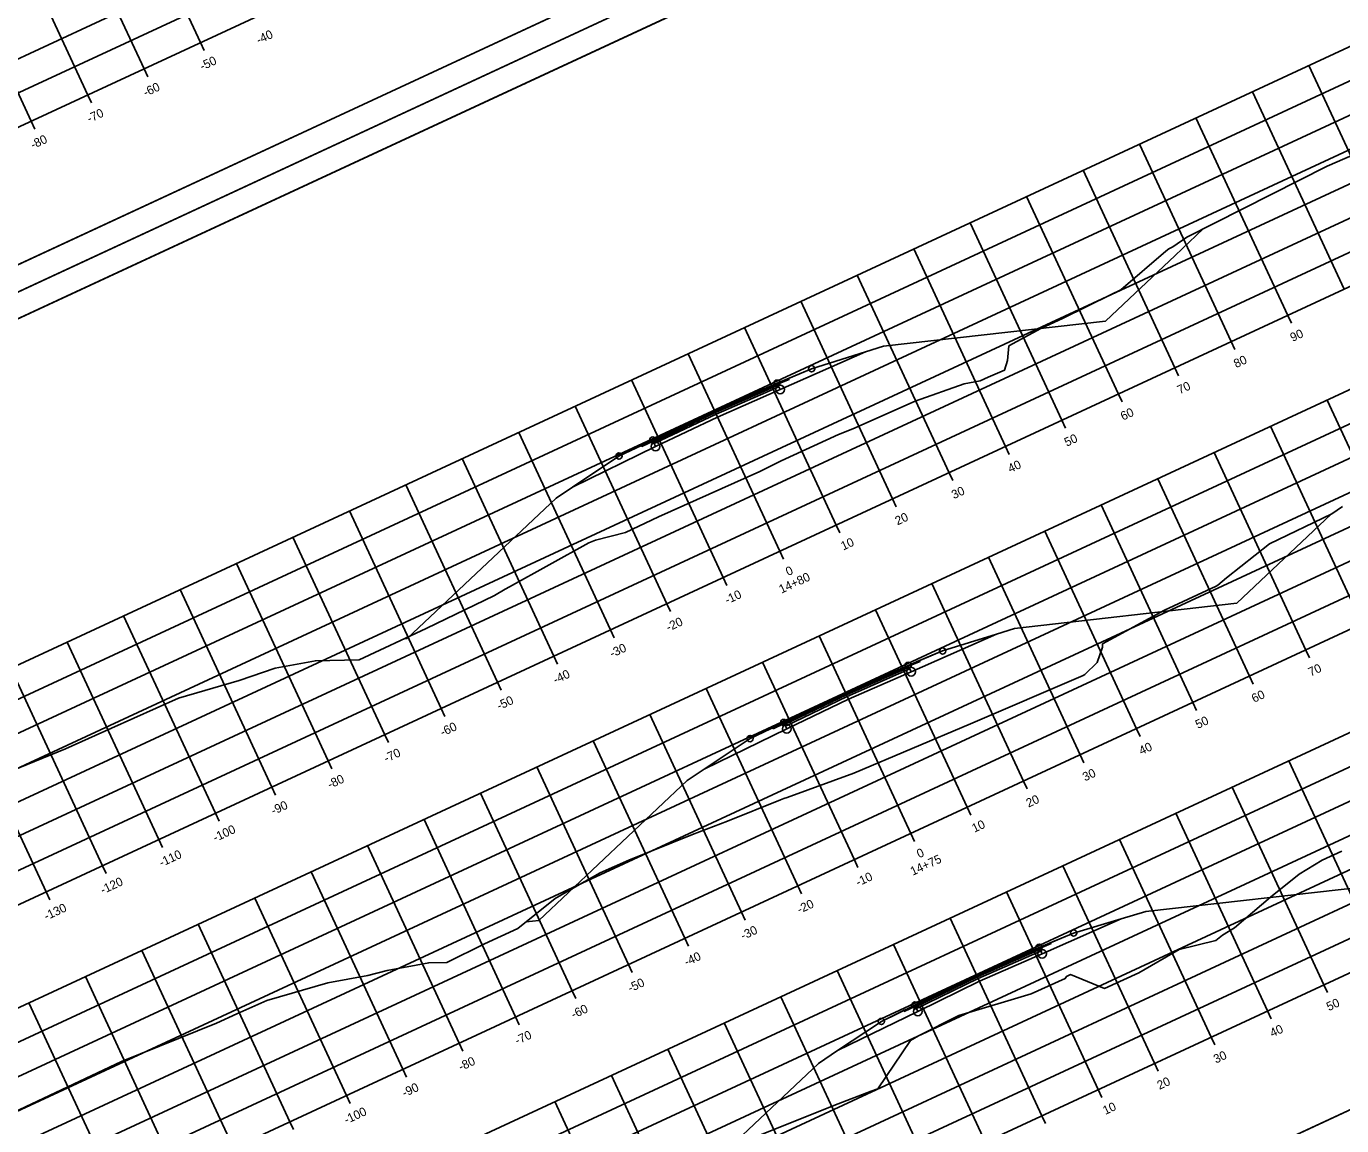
# Model space of a CAD drawing. Extents: x 1354696 to 1366163, y 660729 to 670380.
# Drawn here: x 1358843.9 to 1359055.3, y 665804.1 to 665980.8 of the extents above; entities that cross this region are included whole.
import ezdxf

# ---------------------------------------------------------------- set-up
doc = ezdxf.new("R2010")
doc.units = 0
for name, color, linetype in [('R_Alt Surface', 7, 'Continuous'), ('R_Axis', 7, 'Continuous'), ('R_Axis Annot', 7, 'Continuous'), ('R_Border', 7, 'Continuous'), ('R_Exist Surface', 7, 'Continuous'), ('R_Fin Surface', 7, 'Continuous'), ('R_Grid', 7, 'Continuous'), ('R_No Plot', 7, 'Continuous')]:
    doc.layers.add(name, color=color, linetype=linetype)

msp = doc.modelspace()

# ---------------------------------------------------------------- linework, layer by layer
at = {"layer": 'R_Alt Surface'}
for p, q in [((1358964.59, 665923.43), (1358966.44, 665924.2)), ((1358964.67, 665923.27), (1358966.51, 665924.04)), ((1358964.74, 665923.12), (1358964.74, 665923.12)), ((1358964.86, 665922.85), (1358964.86, 665922.85)), ((1358942.79, 665913.43), (1358944.59, 665914.28)), ((1358942.86, 665913.27), (1358944.66, 665914.13)), ((1358944.73, 665913.97), (1358944.73, 665913.97)), ((1358944.85, 665913.71), (1358944.85, 665913.71)), ((1358985.65, 665878.08), (1358987.49, 665878.85)), ((1358985.72, 665877.93), (1358987.57, 665878.7)), ((1358985.79, 665877.77), (1358985.79, 665877.77)), ((1358985.91, 665877.51), (1358985.91, 665877.51)), ((1358963.86, 665868.04), (1358965.65, 665868.9)), ((1358963.93, 665867.89), (1358965.73, 665868.75)), ((1358965.8, 665868.59), (1358965.8, 665868.59)), ((1358965.92, 665868.33), (1358965.92, 665868.33)), ((1359006.76, 665832.6), (1359008.61, 665833.37)), ((1358985.01, 665822.46), (1358986.81, 665823.33))]:
    msp.add_line(p, q, dxfattribs=at)
for points in [[(1358931.68, 665906.72), (1358945.06, 665913.26), (1358955, 665917.97), (1358965.07, 665922.41), (1358978.78, 665928.44)], [(1358944.59, 665914.28), (1358954.52, 665918.99), (1358964.59, 665923.43)], [(1358944.66, 665914.13), (1358954.6, 665918.84), (1358964.67, 665923.27)], [(1358944.73, 665913.97), (1358954.67, 665918.69), (1358964.74, 665923.12)], [(1358944.85, 665913.71), (1358954.79, 665918.42), (1358964.86, 665922.85)], [(1358952.88, 665861.4), (1358966.13, 665867.88), (1358976.05, 665872.63), (1358986.12, 665877.06), (1358999.84, 665883.1)], [(1358965.65, 665868.9), (1358975.58, 665873.65), (1358985.65, 665878.08)], [(1358965.73, 665868.75), (1358975.65, 665873.49), (1358985.72, 665877.93)], [(1358965.8, 665868.59), (1358975.72, 665873.34), (1358985.79, 665877.77)], [(1358965.92, 665868.33), (1358975.84, 665873.07), (1358985.91, 665877.51)], [(1358974.3, 665816.16), (1358987.21, 665822.47), (1358997.1, 665827.3), (1359007.17, 665831.73), (1359019.88, 665837.33)], [(1358986.8, 665823.14), (1358996.77, 665828.01), (1359006.91, 665832.48)], [(1358986.81, 665823.33), (1358996.69, 665828.17), (1359006.76, 665832.6)], [(1359006.76, 665832.6), (1359006.92, 665832.47), (1359007.17, 665832.27)], [(1359008.46, 665833.49), (1359008.61, 665833.37)], [(1358986.79, 665822.81), (1358996.89, 665827.75), (1359007.17, 665832.27)], [(1358985.02, 665822.65), (1358985.01, 665822.46)], [(1358986.81, 665823.33), (1358986.8, 665823.13), (1358986.79, 665822.81)]]:
    msp.add_lwpolyline(points, dxfattribs=at)
for points in [[(1358970.14, 665925.74), (1358978.78, 665928.44), (1358965.07, 665922.41), (1358964.67, 665923.27), (1358966.51, 665924.04), (1358966.44, 665924.2)], [(1358944.66, 665914.13), (1358945.06, 665913.26), (1358931.68, 665906.72), (1358939.16, 665911.71), (1358942.79, 665913.43), (1358942.86, 665913.27)], [(1358987.57, 665878.7), (1358987.49, 665878.85), (1358991.19, 665880.39), (1358999.84, 665883.1), (1358986.12, 665877.06), (1358985.72, 665877.93)], [(1358963.93, 665867.89), (1358963.86, 665868.04), (1358960.24, 665866.31), (1358952.88, 665861.4), (1358966.13, 665867.88), (1358965.92, 665868.33), (1358965.73, 665868.75)], [(1359008.46, 665833.49), (1359012.24, 665835.06), (1359019.88, 665837.33), (1359007.17, 665831.73), (1359006.76, 665832.6), (1359008.61, 665833.37)], [(1358974.3, 665816.16), (1358981.35, 665820.85), (1358985.02, 665822.65), (1358985.01, 665822.46), (1358986.81, 665823.33), (1358987.21, 665822.47), (1358987.21, 665822.47)]]:
    msp.add_lwpolyline(points, close=True, dxfattribs=at)
at = {"layer": 'R_Axis'}
for p, q in [((1358781.23, 665936.04), (1359053.34, 666062.37)), ((1358872.52, 665976.88), (1358871.93, 665978.15)), ((1358863.45, 665972.67), (1358862.86, 665973.94)), ((1358854.38, 665968.46), (1358853.79, 665969.73)), ((1358845.31, 665964.25), (1358844.72, 665965.52)), ((1358828.96, 665833.24), (1359101.06, 665959.57)), ((1359047.23, 665933.04), (1359046.64, 665934.31)), ((1359038.16, 665928.83), (1359037.57, 665930.1)), ((1359029.09, 665924.62), (1359028.5, 665925.89)), ((1359020.02, 665920.4), (1359019.43, 665921.67)), ((1359010.95, 665916.19), (1359010.36, 665917.46)), ((1358850.01, 665787.89), (1359122.12, 665914.22)), ((1359001.88, 665911.98), (1359001.29, 665913.25)), ((1358992.81, 665907.77), (1358992.22, 665909.04)), ((1358983.74, 665903.56), (1358983.15, 665904.83)), ((1358974.67, 665899.35), (1358974.08, 665900.62)), ((1358965.6, 665895.14), (1358965.01, 665896.41)), ((1358956.53, 665890.93), (1358955.94, 665892.2)), ((1358947.46, 665886.72), (1358946.87, 665887.99)), ((1358938.39, 665882.51), (1358937.8, 665883.78)), ((1358929.32, 665878.29), (1358928.73, 665879.56)), ((1359050.15, 665879.27), (1359049.56, 665880.53)), ((1358920.25, 665874.08), (1358919.66, 665875.35)), ((1359041.08, 665875.05), (1359040.49, 665876.32)), ((1358911.18, 665869.87), (1358910.59, 665871.14)), ((1359032.01, 665870.84), (1359031.42, 665872.11)), ((1358871.07, 665742.54), (1359143.17, 665868.87)), ((1358902.11, 665865.66), (1358901.52, 665866.93)), ((1359022.94, 665866.63), (1359022.35, 665867.9)), ((1358893.04, 665861.45), (1358892.45, 665862.72)), ((1359013.87, 665862.42), (1359013.28, 665863.69)), ((1358883.97, 665857.24), (1358883.38, 665858.51)), ((1359004.8, 665858.21), (1359004.21, 665859.48)), ((1358874.9, 665853.03), (1358874.31, 665854.3)), ((1358995.73, 665854), (1358995.14, 665855.27)), ((1358865.83, 665848.82), (1358865.24, 665850.09)), ((1358986.66, 665849.79), (1358986.07, 665851.06)), ((1358856.76, 665844.61), (1358856.17, 665845.88)), ((1358977.58, 665845.58), (1358977, 665846.85)), ((1358847.69, 665840.4), (1358847.1, 665841.67)), ((1358968.51, 665841.37), (1358967.93, 665842.64)), ((1358959.44, 665837.15), (1358958.86, 665838.42)), ((1358950.37, 665832.94), (1358949.78, 665834.21)), ((1358941.3, 665828.73), (1358940.71, 665830)), ((1359053.06, 665825.49), (1359052.47, 665826.76)), ((1358932.23, 665824.52), (1358931.64, 665825.79)), ((1359043.99, 665821.28), (1359043.4, 665822.55)), ((1358923.16, 665820.31), (1358922.57, 665821.58)), ((1359034.92, 665817.07), (1359034.33, 665818.34)), ((1358914.09, 665816.1), (1358913.5, 665817.37)), ((1359025.85, 665812.86), (1359025.26, 665814.13)), ((1358905.02, 665811.89), (1358904.43, 665813.16)), ((1359016.78, 665808.65), (1359016.19, 665809.92)), ((1358895.95, 665807.68), (1358895.36, 665808.95)), ((1359007.71, 665804.44), (1359007.12, 665805.71)), ((1358886.88, 665803.47), (1358886.29, 665804.74))]:
    msp.add_line(p, q, dxfattribs=at)
at = {"layer": 'R_Border'}
for p, q in [((1359069.18, 666047.68), (1358782.4, 665914.53)), ((1358785.71, 665907.39), (1359072.49, 666040.53)), ((1358924.16, 665971.38), (1358924.16, 665971.38)), ((1358924.16, 665971.38), (1358924.16, 665971.38)), ((1359159.01, 665854.18), (1358872.23, 665721.03))]:
    msp.add_line(p, q, dxfattribs=at)
at = {"layer": 'R_Exist Surface'}
for points in [[(1358839.04, 665860.1), (1358850.25, 665864.66), (1358857.6, 665867.96), (1358868.4, 665872.8), (1358878.15, 665875.63), (1358883.93, 665877.64), (1358890.39, 665878.83), (1358897.37, 665878.98), (1358897.43, 665878.98), (1358908.17, 665883.98), (1358919.16, 665889.28), (1358920.9, 665890.3), (1358921.58, 665890.68), (1358934.31, 665897.77), (1358934.87, 665897.99), (1358935.13, 665898.1), (1358935.4, 665898.19), (1358940.23, 665899.4), (1358945.5, 665901.92), (1358961.83, 665909.25), (1358965.24, 665910.93), (1358974.47, 665915.15), (1358976.76, 665916.11), (1358986.78, 665920.51), (1358994.63, 665923.34), (1358997.2, 665923.81), (1358998.53, 665924.39), (1359001.12, 665925.51), (1359001.64, 665927.08), (1359001.81, 665929.41), (1359006.95, 665932.22), (1359010.44, 665933.83), (1359018.28, 665937.66), (1359019.82, 665938.45), (1359027.06, 665944.66), (1359027.52, 665945.02), (1359028.17, 665945.34), (1359030.46, 665946.89), (1359052.99, 665958.3), (1359064.71, 665963.37)], [(1358841.86, 665806.23), (1358859.24, 665814.39), (1358874.49, 665820.6), (1358877.77, 665822.08), (1358882.59, 665824.23), (1358892.36, 665827.07), (1358898.81, 665828.21), (1358901.94, 665829.05), (1358908.61, 665830.28), (1358911.51, 665830.34), (1358917.56, 665833.34), (1358922.92, 665835.8), (1358928.91, 665840.59), (1358932.45, 665842.66), (1358936.14, 665844.71), (1358940.76, 665846.79), (1358950.99, 665850.9), (1358956.64, 665853.05), (1358965.14, 665856.44), (1358965.68, 665856.67), (1358966.2, 665856.84), (1358976.91, 665860.74), (1358995.65, 665868.66), (1359013.79, 665876.42), (1359014.02, 665876.62), (1359016.03, 665878.54), (1359016.86, 665881.02), (1359016.9, 665881.51), (1359026.87, 665886.96), (1359033.64, 665890.09), (1359035.14, 665890.82), (1359035.43, 665890.97), (1359036.81, 665892.15), (1359043.74, 665897.58), (1359053.71, 665902.42), (1359055.46, 665903.6)], [(1358955.77, 665800.19), (1358974.39, 665807.61), (1358979.71, 665809.63), (1358980.76, 665810.05), (1358986, 665817.78), (1358987.33, 665818.52), (1358993.8, 665821.8), (1359005.43, 665825.27), (1359010.89, 665827.78), (1359011.08, 665828.1), (1359011.76, 665828.38), (1359017.18, 665826.17), (1359022.72, 665828.68), (1359029.18, 665832.41), (1359035.1, 665833.86), (1359036.15, 665834.72), (1359038.09, 665835.91), (1359043.9, 665840.83), (1359048.5, 665844.52), (1359052.19, 665846.79), (1359055.33, 665848.21)]]:
    msp.add_lwpolyline(points, dxfattribs=at)
at = {"layer": 'R_Fin Surface'}
for points in [[(1358904.64, 665882.33), (1358905.12, 665882.39), (1358929.06, 665904.97), (1358931.68, 665906.72), (1358939.16, 665911.71), (1358944.59, 665914.28), (1358954.52, 665918.99), (1358964.59, 665923.43), (1358970.14, 665925.74), (1358978.78, 665928.44), (1358981.69, 665929.35), (1359017.38, 665933.4), (1359021.15, 665936.96), (1359028.56, 665943.95), (1359033.07, 665948.21)], [(1358924.25, 665836.87), (1358926.32, 665837.1), (1358950.14, 665859.58), (1358952.88, 665861.4), (1358960.24, 665866.31), (1358965.65, 665868.9), (1358975.58, 665873.65), (1358985.65, 665878.08), (1358991.19, 665880.39), (1358999.84, 665883.1), (1359002.74, 665884.01), (1359038.45, 665888.06), (1359053.62, 665902.37)], [(1358936.65, 665790.65), (1358947.7, 665791.9), (1358971.24, 665814.12), (1358974.3, 665816.16), (1358981.35, 665820.85), (1358986.74, 665823.49), (1358996.62, 665828.32), (1359006.69, 665832.75), (1359012.24, 665835.06), (1359019.88, 665837.33), (1359023.86, 665838.51), (1359059.06, 665842.5), (1359075.59, 665858.1)]]:
    msp.add_lwpolyline(points, dxfattribs=at)
at = {"layer": 'R_Grid'}
for p, q in [((1358777.02, 665945.11), (1359049.12, 666071.44)), ((1358779.13, 665940.58), (1359051.23, 666066.91)), ((1358781.23, 665936.04), (1359053.34, 666062.37)), ((1358871.93, 665978.15), (1358857.19, 666009.9)), ((1358862.86, 665973.94), (1358848.12, 666005.69)), ((1358853.79, 665969.73), (1358839.05, 666001.48)), ((1358844.72, 665965.52), (1358829.98, 665997.26)), ((1358814.22, 665864.99), (1359086.32, 665991.32)), ((1358816.33, 665860.45), (1359088.43, 665986.78)), ((1358818.43, 665855.92), (1359090.53, 665982.25)), ((1358820.54, 665851.38), (1359092.64, 665977.71)), ((1359064.78, 665942.73), (1359050.04, 665974.48)), ((1358822.64, 665846.85), (1359094.75, 665973.18)), ((1359055.71, 665938.52), (1359040.97, 665970.26)), ((1358824.75, 665842.31), (1359096.85, 665968.64)), ((1359046.64, 665934.31), (1359031.9, 665966.05)), ((1358826.85, 665837.78), (1359098.96, 665964.11)), ((1359037.57, 665930.1), (1359022.83, 665961.84)), ((1358828.96, 665833.24), (1359101.06, 665959.57)), ((1359028.5, 665925.89), (1359013.76, 665957.63)), ((1359019.43, 665921.67), (1359004.69, 665953.42)), ((1359010.36, 665917.46), (1358995.62, 665949.21)), ((1358835.27, 665819.64), (1359107.38, 665945.97)), ((1359001.29, 665913.25), (1358986.55, 665945)), ((1358837.38, 665815.1), (1359109.48, 665941.43)), ((1358992.22, 665909.04), (1358977.48, 665940.79)), ((1358839.49, 665810.57), (1359111.59, 665936.9)), ((1358983.15, 665904.83), (1358968.41, 665936.58)), ((1358841.59, 665806.03), (1359113.7, 665932.36)), ((1358974.08, 665900.62), (1358959.34, 665932.36)), ((1358843.7, 665801.5), (1359115.8, 665927.83)), ((1358965.01, 665896.41), (1358950.27, 665928.15)), ((1358955.94, 665892.2), (1358941.2, 665923.94)), ((1358845.8, 665796.96), (1359117.91, 665923.29)), ((1358946.87, 665887.99), (1358932.13, 665919.73)), ((1359067.7, 665888.96), (1359052.96, 665920.7)), ((1358847.91, 665792.43), (1359120.01, 665918.76)), ((1358937.8, 665883.78), (1358923.06, 665915.52)), ((1359058.63, 665884.75), (1359043.89, 665916.49)), ((1358850.01, 665787.89), (1359122.12, 665914.22)), ((1358928.73, 665879.56), (1358913.99, 665911.31)), ((1359049.56, 665880.53), (1359034.82, 665912.28)), ((1358919.66, 665875.35), (1358904.92, 665907.1)), ((1359040.49, 665876.32), (1359025.75, 665908.07)), ((1358910.59, 665871.14), (1358895.85, 665902.89)), ((1359031.42, 665872.11), (1359016.68, 665903.86)), ((1358856.33, 665774.29), (1359128.43, 665900.62)), ((1358901.52, 665866.93), (1358886.78, 665898.68)), ((1359022.35, 665867.9), (1359007.61, 665899.65)), ((1358858.44, 665769.75), (1359130.54, 665896.08)), ((1358892.45, 665862.72), (1358877.71, 665894.47)), ((1359013.28, 665863.69), (1358998.54, 665895.44)), ((1358860.54, 665765.22), (1359132.65, 665891.55)), ((1358883.38, 665858.51), (1358868.64, 665890.25)), ((1359004.21, 665859.48), (1358989.47, 665891.23)), ((1358874.31, 665854.3), (1358859.57, 665886.04)), ((1358862.65, 665760.68), (1359134.75, 665887.01)), ((1358995.14, 665855.27), (1358980.4, 665887.01)), ((1358865.24, 665850.09), (1358850.5, 665881.83)), ((1358864.75, 665756.15), (1359136.86, 665882.48)), ((1358986.07, 665851.06), (1358971.33, 665882.8)), ((1358856.17, 665845.88), (1358841.43, 665877.62)), ((1358866.86, 665751.61), (1359138.96, 665877.94)), ((1358977, 665846.85), (1358962.26, 665878.59)), ((1358847.1, 665841.67), (1358832.36, 665873.41)), ((1358868.96, 665747.08), (1359141.07, 665873.41)), ((1358967.93, 665842.64), (1358953.19, 665874.38)), ((1358871.07, 665742.54), (1359143.17, 665868.87)), ((1358958.86, 665838.42), (1358944.12, 665870.17)), ((1358949.78, 665834.21), (1358935.05, 665865.96)), ((1359061.54, 665830.97), (1359046.8, 665862.72)), ((1358940.71, 665830), (1358925.98, 665861.75)), ((1359052.47, 665826.76), (1359037.73, 665858.51)), ((1358931.64, 665825.79), (1358916.91, 665857.54)), ((1359043.4, 665822.55), (1359028.66, 665854.3)), ((1358922.57, 665821.58), (1358907.84, 665853.33)), ((1359034.33, 665818.34), (1359019.59, 665850.09)), ((1358913.5, 665817.37), (1358898.77, 665849.12)), ((1359025.26, 665814.13), (1359010.52, 665845.87)), ((1358904.43, 665813.16), (1358889.7, 665844.9)), ((1359016.19, 665809.92), (1359001.45, 665841.66)), ((1358895.36, 665808.95), (1358880.63, 665840.69)), ((1359007.12, 665805.71), (1358992.38, 665837.45)), ((1358886.29, 665804.74), (1358871.56, 665836.48)), ((1358998.05, 665801.5), (1358983.31, 665833.24)), ((1358877.22, 665800.53), (1358862.49, 665832.27)), ((1358988.98, 665797.29), (1358974.24, 665829.03)), ((1358868.15, 665796.31), (1358853.42, 665828.06)), ((1358979.91, 665793.07), (1358965.17, 665824.82)), ((1358859.08, 665792.1), (1358844.35, 665823.85)), ((1358970.84, 665788.86), (1358956.1, 665820.61)), ((1358961.77, 665784.65), (1358947.03, 665816.4)), ((1358952.7, 665780.44), (1358937.96, 665812.19)), ((1358943.63, 665776.23), (1358928.89, 665807.98))]:
    msp.add_line(p, q, dxfattribs=at)
at = {"layer": 'R_No Plot'}
msp.add_line((1358772.83, 665905.7), (1359075.16, 666046.07), dxfattribs=at)
msp.add_line((1358772.83, 665905.7), (1359075.16, 666046.07), dxfattribs=at)
for points in [[(1358682.98, 666099.2), (1358985.33, 666239.57), (1359075.16, 666046.07), (1358772.82, 665905.7)], [(1358908.05, 666199.39), (1358925.84, 666207.65), (1358930, 666198.69), (1358944.62, 666205.48), (1358965.66, 666215.25), (1358977.62, 666189.76), (1358998.67, 666199.53), (1359069.18, 666047.68), (1358782.4, 665914.53), (1358695.88, 666100.89)], [(1358772.82, 665905.7), (1359075.16, 666046.07), (1359165, 665852.57), (1358862.66, 665712.2)], [(1358997.88, 666005.89), (1359015.68, 666014.15), (1359019.84, 666005.19), (1359034.45, 666011.98), (1359055.5, 666021.75), (1359067.46, 665996.26), (1359088.51, 666006.03), (1359159.01, 665854.18), (1358872.23, 665721.03), (1358785.71, 665907.39)]]:
    msp.add_lwpolyline(points, close=True, dxfattribs=at)
for centre, radius in [((1358970.14, 665925.74), 0.5), ((1358964.59, 665923.43), 0.5), ((1358965.07, 665922.41), 0.7), ((1358944.59, 665914.28), 0.5), ((1358945.06, 665913.26), 0.7), ((1358939.16, 665911.71), 0.5), ((1358991.19, 665880.39), 0.5), ((1358985.65, 665878.08), 0.5), ((1358986.12, 665877.06), 0.7), ((1358965.65, 665868.9), 0.5), ((1358966.13, 665867.88), 0.7), ((1358960.24, 665866.31), 0.5), ((1359012.24, 665835.06), 0.5), ((1359006.69, 665832.75), 0.5), ((1359007.17, 665831.73), 0.7), ((1358986.74, 665823.49), 0.5), ((1358987.21, 665822.47), 0.7), ((1358981.35, 665820.85), 0.5)]:
    msp.add_circle(centre, radius, dxfattribs=at)

# ---------------------------------------------------------------- texts
at = {"layer": 'R_Axis Annot'}
for s, p in [('-40', (1358881.27, 665977.86)), ('-50', (1358872.2, 665973.64)), ('-60', (1358863.1, 665969.42)), ('-70', (1358854.06, 665965.22)), ('-80', (1358844.99, 665961.01)), ('90', (1359047.43, 665930.04)), ('80', (1359038.36, 665925.83)), ('70', (1359029.29, 665921.62)), ('60', (1359020.18, 665917.39)), ('50', (1359011.14, 665913.2)), ('40', (1359002.07, 665908.99)), ('30', (1358993, 665904.77)), ('20', (1358983.93, 665900.56)), ('10', (1358975.22, 665896.52)), ('0', (1358966.36, 665892.41)), ('14+80', (1358965.28, 665889.59)), ('-10', (1358956.56, 665887.86)), ('-20', (1358947.13, 665883.48)), ('-30', (1358938.06, 665879.27)), ('-40', (1358928.99, 665875.06)), ('70', (1359050.34, 665876.27)), ('-50', (1358919.92, 665870.85)), ('60', (1359041.24, 665872.04)), ('-60', (1358910.82, 665866.62)), ('50', (1359032.2, 665867.85)), ('-70', (1358901.78, 665862.42)), ('40', (1359023.13, 665863.64)), ('-80', (1358892.71, 665858.21)), ('30', (1359014.06, 665859.42)), ('-90', (1358883.64, 665854)), ('20', (1359004.99, 665855.21)), ('-100', (1358874.31, 665849.67)), ('10', (1358996.28, 665851.17)), ('-110', (1358865.65, 665845.65)), ('14+75', (1358986.39, 665844.26)), ('0', (1358987.42, 665847.06)), ('-120', (1358856.22, 665841.27)), ('-10', (1358977.62, 665842.51)), ('-130', (1358847.15, 665837.06)), ('-20', (1358968.19, 665838.13)), ('-30', (1358959.12, 665833.92)), ('-40', (1358950.05, 665829.71)), ('-50', (1358940.98, 665825.49)), ('50', (1359053.26, 665822.5)), ('-60', (1358931.88, 665821.27)), ('40', (1359044.18, 665818.28)), ('-70', (1358922.84, 665817.07)), ('30', (1359035.11, 665814.07)), ('-80', (1358913.77, 665812.86)), ('20', (1359026.04, 665809.86)), ('-90', (1358904.7, 665808.65)), ('10', (1359017.33, 665805.82)), ('-100', (1358895.37, 665804.32))]:
    msp.add_text(s, height=1.4, rotation=24.9042, dxfattribs=at).set_placement(p)

doc.saveas('drawing.dxf')
